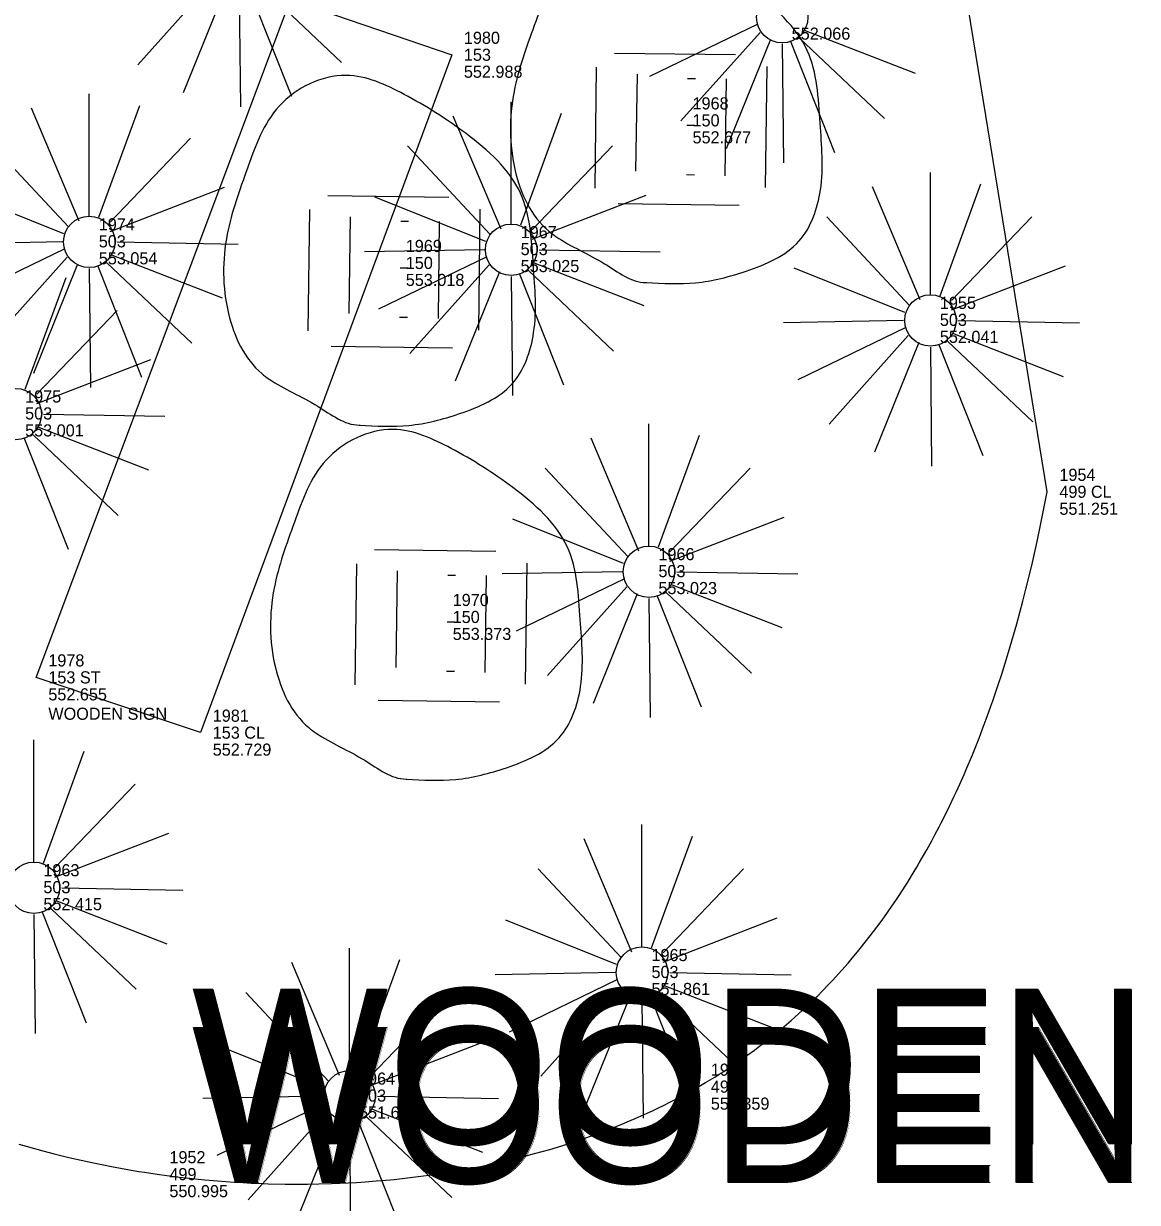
# Model space of a CAD drawing. Extents: x 5447 to 709667, y 4528 to 375505.
# Drawn here: x 707784.88 to 707807.86, y 374330.25 to 374354.56 of the extents above; entities that cross this region are included whole.
import ezdxf

# ---------------------------------------------------------------- set-up
doc = ezdxf.new("R2010")
doc.units = 0
for name, color, linetype in [('SV_MISC_MISC_TOPO', 7, 'Continuous'), ('SV_NODES_ACTIVE_POINT', 7, 'Continuous'), ('SV_NODES_DESCRIPTION', 7, 'Continuous'), ('SV_NODES_ELEVATION', 7, 'Continuous'), ('SV_NODES_PT_NUMBER', 7, 'Continuous'), ('SV_ROCK_MISC_ROCK', 7, 'Continuous'), ('SV_SURVEY_NOTES', 7, 'Continuous'), ('SV_TREE_TREEVEG', 7, 'Continuous')]:
    doc.layers.add(name, color=color, linetype=linetype)

msp = doc.modelspace()

# ---------------------------------------------------------------- linework, layer by layer
at = {"layer": 'SV_MISC_MISC_TOPO'}
msp.add_lwpolyline([(707785.14, 374341.078), (707790.385, 374355.057), (707793.713, 374353.92), (707788.532, 374339.938), (707785.14, 374341.078)], dxfattribs=at)
at = {"layer": 'SV_NODES_ACTIVE_POINT'}
for p, q in [((707793.713, 374353.92), (707793.713, 374353.92)), ((707805.998, 374344.906), (707805.998, 374344.906)), ((707785.14, 374341.078), (707785.14, 374341.078)), ((707788.532, 374339.938), (707788.532, 374339.938)), ((707798.807, 374332.636), (707798.807, 374332.636)), ((707787.638, 374330.831), (707787.638, 374330.831))]:
    msp.add_line(p, q, dxfattribs=at)
at = {"layer": 'SV_ROCK_MISC_ROCK'}
for p, q in [((707797.513, 374351.521), (707797.542, 374353.521)), ((707799.353, 374351.421), (707799.378, 374353.421)), ((707791.597, 374348.58), (707791.626, 374350.58)), ((707793.437, 374348.48), (707793.462, 374350.48)), ((707792.565, 374341.278), (707792.594, 374343.278)), ((707794.405, 374341.178), (707794.43, 374343.178))]:
    msp.add_line(p, q, dxfattribs=at)
for points in [[(707797.069, 374353.956), (707799.567, 374353.924)], [(707796.669, 374351.165), (707796.701, 374353.666)], [(707800.184, 374351.181), (707800.216, 374353.679)], [(707798.578, 374353.43), (707798.739, 374353.43)], [(707798.565, 374352.469), (707798.729, 374352.466)], [(707798.553, 374351.449), (707798.717, 374351.446)], [(707791.153, 374351.015), (707793.651, 374350.983)], [(707797.142, 374350.85), (707799.643, 374350.816)], [(707790.753, 374348.224), (707790.785, 374350.725)], [(707794.268, 374348.24), (707794.3, 374350.738)], [(707792.662, 374350.489), (707792.823, 374350.489)], [(707792.649, 374349.528), (707792.813, 374349.525)], [(707792.637, 374348.508), (707792.801, 374348.505)], [(707791.226, 374347.909), (707793.727, 374347.875)], [(707792.121, 374343.713), (707794.619, 374343.681)], [(707791.721, 374340.922), (707791.753, 374343.423)], [(707795.236, 374340.938), (707795.268, 374343.436)], [(707793.63, 374343.187), (707793.791, 374343.187)], [(707793.617, 374342.226), (707793.781, 374342.223)], [(707793.605, 374341.206), (707793.769, 374341.203)], [(707792.194, 374340.607), (707794.695, 374340.573)]]:
    msp.add_lwpolyline(points, dxfattribs=at)
for points in [[(707797.724, 374349.222), (707798.742, 374349.216), (707799.787, 374349.458), (707800.874, 374350.073), (707801.318, 374351.131), (707801.312, 374352.51), (707801.047, 374354.006), (707799.923, 374355.235), (707798.647, 374356.044), (707797.45, 374356.435), (707796.068, 374355.802), (707795.413, 374354.52), (707794.997, 374353.162), (707795.022, 374351.524), (707795.712, 374350.284), (707795.86, 374350.173), (707796.865, 374349.61), (707797.721, 374349.222), (707797.737, 374349.222)], [(707791.808, 374346.281), (707792.826, 374346.275), (707793.871, 374346.517), (707794.958, 374347.132), (707795.402, 374348.19), (707795.396, 374349.569), (707795.131, 374351.065), (707794.007, 374352.294), (707792.731, 374353.103), (707791.534, 374353.494), (707790.152, 374352.861), (707789.497, 374351.579), (707789.081, 374350.221), (707789.106, 374348.583), (707789.796, 374347.343), (707789.944, 374347.232), (707790.949, 374346.669), (707791.805, 374346.281), (707791.821, 374346.281)], [(707792.776, 374338.979), (707793.794, 374338.973), (707794.839, 374339.215), (707795.926, 374339.83), (707796.37, 374340.888), (707796.364, 374342.267), (707796.099, 374343.763), (707794.975, 374344.992), (707793.699, 374345.801), (707792.502, 374346.192), (707791.12, 374345.559), (707790.465, 374344.277), (707790.049, 374342.919), (707790.074, 374341.281), (707790.764, 374340.041), (707790.912, 374339.93), (707791.917, 374339.367), (707792.773, 374338.979), (707792.789, 374338.979)]]:
    msp.add_spline(points, degree=3, dxfattribs=at)
at = {"layer": 'SV_TREE_TREEVEG'}
for p, q in [((707788.87, 374355.54), (707787.238, 374353.713)), ((707789.087, 374355.395), (707788.174, 374353.136)), ((707789.493, 374355.37), (707790.407, 374353.064)), ((707789.686, 374355.42), (707791.44, 374353.76)), ((707789.327, 374355.3), (707789.352, 374352.847)), ((707800.025, 374354.549), (707797.792, 374353.468)), ((707800.985, 374354.429), (707803.269, 374353.541)), ((707800.072, 374354.382), (707798.44, 374352.555)), ((707800.289, 374354.237), (707799.376, 374351.978)), ((707800.695, 374354.212), (707801.609, 374351.906)), ((707800.888, 374354.262), (707802.642, 374352.602)), ((707800.529, 374354.142), (707800.554, 374351.689)), ((707786.235, 374350.589), (707786.235, 374353.111)), ((707794.938, 374350.429), (707794.938, 374352.951)), ((707785.035, 374352.822), (707786.02, 374350.491)), ((707787.268, 374352.869), (707786.427, 374350.563)), ((707795.971, 374352.709), (707795.13, 374350.403)), ((707793.738, 374352.662), (707794.723, 374350.331)), ((707784.096, 374352.198), (707785.803, 374350.371)), ((707786.669, 374350.469), (707788.326, 374352.198)), ((707792.799, 374352.038), (707794.506, 374350.211)), ((707795.372, 374350.309), (707797.029, 374352.038)), ((707803.586, 374348.969), (707803.586, 374351.491)), ((707804.619, 374351.249), (707803.778, 374348.943)), ((707785.709, 374350.226), (707783.425, 374351.14)), ((707786.669, 374350.277), (707789.022, 374351.187)), ((707795.372, 374350.117), (707797.725, 374351.027)), ((707802.386, 374351.202), (707803.371, 374348.871)), ((707794.412, 374350.066), (707792.128, 374350.98)), ((707801.447, 374350.578), (707803.154, 374348.751)), ((707804.02, 374348.849), (707805.677, 374350.578)), ((707785.683, 374350.059), (707783.208, 374350.012)), ((707786.811, 374350.059), (707789.309, 374350.012)), ((707785.731, 374349.915), (707783.498, 374348.834)), ((707786.691, 374349.795), (707788.975, 374348.907)), ((707794.386, 374349.899), (707791.911, 374349.852)), ((707795.514, 374349.899), (707798.012, 374349.852)), ((707785.778, 374349.748), (707784.146, 374347.921)), ((707785.995, 374349.603), (707785.082, 374347.344)), ((707786.401, 374349.578), (707787.315, 374347.272)), ((707786.594, 374349.628), (707788.348, 374347.968)), ((707794.434, 374349.755), (707792.201, 374348.674)), ((707794.481, 374349.588), (707792.849, 374347.761)), ((707795.394, 374349.635), (707797.678, 374348.747)), ((707804.02, 374348.657), (707806.373, 374349.567)), ((707785.749, 374349.319), (707784.908, 374347.013)), ((707786.235, 374349.508), (707786.26, 374347.055)), ((707794.698, 374349.443), (707793.785, 374347.184)), ((707794.938, 374349.348), (707794.963, 374346.895)), ((707795.104, 374349.418), (707796.018, 374347.112)), ((707795.297, 374349.468), (707797.051, 374347.808)), ((707803.06, 374348.606), (707800.776, 374349.52)), ((707785.15, 374346.919), (707786.807, 374348.648)), ((707803.034, 374348.439), (707800.559, 374348.392)), ((707804.162, 374348.439), (707806.66, 374348.392)), ((707803.082, 374348.295), (707800.849, 374347.214)), ((707803.129, 374348.128), (707801.497, 374346.301)), ((707804.042, 374348.175), (707806.326, 374347.287)), ((707803.346, 374347.983), (707802.433, 374345.724)), ((707803.586, 374347.888), (707803.611, 374345.435)), ((707803.752, 374347.958), (707804.666, 374345.652)), ((707803.945, 374348.008), (707805.699, 374346.348)), ((707785.15, 374346.727), (707787.503, 374347.637)), ((707785.292, 374346.509), (707787.79, 374346.462)), ((707785.172, 374346.245), (707787.456, 374345.357)), ((707797.78, 374343.787), (707797.78, 374346.309)), ((707784.882, 374346.028), (707785.796, 374343.722)), ((707785.075, 374346.078), (707786.829, 374344.418)), ((707796.58, 374346.02), (707797.565, 374343.689)), ((707798.813, 374346.067), (707797.972, 374343.761)), ((707795.641, 374345.396), (707797.348, 374343.569)), ((707798.214, 374343.667), (707799.871, 374345.396)), ((707797.254, 374343.424), (707794.97, 374344.338)), ((707798.214, 374343.475), (707800.567, 374344.385)), ((707797.228, 374343.257), (707794.753, 374343.21)), ((707798.356, 374343.257), (707800.854, 374343.21)), ((707797.276, 374343.113), (707795.043, 374342.032)), ((707798.236, 374342.993), (707800.52, 374342.105)), ((707797.323, 374342.946), (707795.691, 374341.119)), ((707797.54, 374342.801), (707796.627, 374340.542)), ((707797.946, 374342.776), (707798.86, 374340.47)), ((707798.139, 374342.826), (707799.893, 374341.166)), ((707797.78, 374342.706), (707797.805, 374340.253)), ((707785.092, 374337.267), (707785.092, 374339.789)), ((707786.125, 374339.547), (707785.284, 374337.241)), ((707785.526, 374337.147), (707787.183, 374338.876)), ((707785.526, 374336.955), (707787.879, 374337.865)), ((707797.637, 374335.518), (707797.637, 374338.04)), ((707796.437, 374337.751), (707797.422, 374335.42)), ((707798.67, 374337.798), (707797.829, 374335.492)), ((707795.498, 374337.127), (707797.205, 374335.3)), ((707798.071, 374335.398), (707799.728, 374337.127)), ((707785.668, 374336.737), (707788.166, 374336.69)), ((707785.548, 374336.473), (707787.832, 374335.585)), ((707785.092, 374336.186), (707785.117, 374333.733)), ((707785.258, 374336.256), (707786.172, 374333.95)), ((707785.451, 374336.306), (707787.205, 374334.646)), ((707797.111, 374335.155), (707794.827, 374336.069)), ((707798.071, 374335.206), (707800.424, 374336.116)), ((707791.604, 374332.969), (707791.604, 374335.491)), ((707790.404, 374335.202), (707791.389, 374332.871)), ((707792.637, 374335.249), (707791.796, 374332.943)), ((707797.085, 374334.988), (707794.61, 374334.941)), ((707798.213, 374334.988), (707800.711, 374334.941)), ((707797.133, 374334.844), (707794.9, 374333.763)), ((707798.093, 374334.724), (707800.377, 374333.836)), ((707789.465, 374334.578), (707791.172, 374332.751)), ((707792.038, 374332.849), (707793.695, 374334.578)), ((707797.18, 374334.677), (707795.548, 374332.85)), ((707797.397, 374334.532), (707796.484, 374332.273)), ((707797.803, 374334.507), (707798.717, 374332.201)), ((707797.996, 374334.557), (707799.75, 374332.897)), ((707797.637, 374334.437), (707797.662, 374331.984)), ((707791.078, 374332.606), (707788.794, 374333.52)), ((707792.038, 374332.657), (707794.391, 374333.567)), ((707791.052, 374332.439), (707788.577, 374332.392)), ((707791.1, 374332.295), (707788.867, 374331.214)), ((707792.18, 374332.439), (707794.678, 374332.392)), ((707791.147, 374332.128), (707789.515, 374330.301)), ((707792.06, 374332.175), (707794.344, 374331.287)), ((707791.364, 374331.983), (707790.451, 374329.724)), ((707791.604, 374331.888), (707791.629, 374329.435)), ((707791.77, 374331.958), (707792.684, 374329.652)), ((707791.963, 374332.008), (707793.717, 374330.348))]:
    msp.add_line(p, q, dxfattribs=at)
msp.add_lwpolyline([(707784.784, 374331.449), (707784.936, 374331.405), (707785.279, 374331.311), (707785.509, 374331.251), (707785.816, 374331.176), (707785.971, 374331.14), (707786.319, 374331.063), (707786.494, 374331.027), (707786.728, 374330.982), (707786.845, 374330.96), (707787.02, 374330.929), (707787.255, 374330.889), (707787.373, 374330.87), (707787.638, 374330.831), (707787.833, 374330.804), (707788.094, 374330.771), (707788.224, 374330.756), (707788.616, 374330.715), (707788.878, 374330.692), (707789.227, 374330.667), (707789.402, 374330.656), (707789.576, 374330.647), (707789.809, 374330.638), (707789.926, 374330.634), (707790.275, 374330.627), (707790.43, 374330.625), (707790.636, 374330.625), (707790.739, 374330.626), (707790.971, 374330.63), (707791.231, 374330.637), (707791.578, 374330.652), (707791.75, 374330.662), (707791.923, 374330.673), (707792.152, 374330.691), (707792.267, 374330.7), (707792.524, 374330.724), (707792.907, 374330.767), (707793.077, 374330.788), (707793.302, 374330.819), (707793.415, 374330.836), (707793.667, 374330.875), (707794.042, 374330.94), (707794.415, 374331.013), (707794.6, 374331.053), (707794.967, 374331.137), (707795.149, 374331.182), (707795.42, 374331.254), (707795.739, 374331.343), (707795.897, 374331.391), (707796.132, 374331.464), (707796.481, 374331.581), (707796.825, 374331.706), (707796.995, 374331.771), (707797.107, 374331.815), (707797.257, 374331.876), (707797.331, 374331.907), (707797.497, 374331.978), (707797.743, 374332.088), (707797.851, 374332.138), (707797.994, 374332.206), (707798.066, 374332.241), (707798.225, 374332.32), (707798.46, 374332.443), (707798.692, 374332.57), (707798.807, 374332.636), (707798.949, 374332.719), (707799.137, 374332.833), (707799.23, 374332.891), (707799.322, 374332.95), (707799.444, 374333.029), (707799.504, 374333.07), (707799.684, 374333.193), (707799.802, 374333.276), (707799.958, 374333.39), (707800.035, 374333.448), (707800.292, 374333.647), (707800.46, 374333.784), (707800.57, 374333.876), (707800.716, 374334.002), (707800.788, 374334.066), (707800.948, 374334.212), (707801.054, 374334.311), (707801.192, 374334.444), (707801.261, 374334.512), (707801.363, 374334.615), (707801.497, 374334.754), (707801.564, 374334.825), (707801.76, 374335.04), (707801.889, 374335.186), (707801.974, 374335.285), (707802.085, 374335.419), (707802.14, 374335.486), (707802.347, 374335.747), (707802.481, 374335.924), (707802.569, 374336.044), (707802.686, 374336.206), (707802.743, 374336.288), (707802.871, 374336.475), (707802.954, 374336.601), (707803.064, 374336.771), (707803.119, 374336.857), (707803.199, 374336.987), (707803.305, 374337.163), (707803.358, 374337.251), (707803.512, 374337.521), (707803.613, 374337.703), (707803.679, 374337.827), (707803.766, 374337.992), (707803.809, 374338.076), (707803.916, 374338.29), (707803.987, 374338.434), (707804.079, 374338.628), (707804.125, 374338.726), (707804.192, 374338.874), (707804.281, 374339.074), (707804.325, 374339.175), (707804.453, 374339.481), (707804.537, 374339.687), (707804.591, 374339.827), (707804.664, 374340.014), (707804.699, 374340.108), (707804.758, 374340.269), (707804.836, 374340.484), (707804.874, 374340.593), (707804.986, 374340.923), (707805.059, 374341.146), (707805.2, 374341.599), (707805.302, 374341.945), (707805.368, 374342.179), (707805.496, 374342.653), (707805.557, 374342.894), (707805.676, 374343.383), (707805.789, 374343.881), (707805.861, 374344.218), (707805.998, 374344.906), (707804.218, 374355.798)], dxfattribs=at)
for centre in [(707800.529, 374354.693), (707786.235, 374350.059), (707794.938, 374349.899), (707803.586, 374348.439), (707784.716, 374346.509), (707797.78, 374343.257), (707785.092, 374336.737), (707797.637, 374334.988), (707791.604, 374332.439)]:
    msp.add_circle(centre, 0.53, dxfattribs=at)

# ---------------------------------------------------------------- texts
at = {"layer": 'SV_NODES_DESCRIPTION'}
for s, p in [('153', (707793.963, 374353.795)), ('150', (707798.68, 374352.442)), ('503', (707786.431, 374349.947)), ('503', (707795.134, 374349.787)), ('150', (707792.764, 374349.501)), ('503', (707803.782, 374348.327)), ('503', (707784.912, 374346.397)), ('499 CL', (707806.248, 374344.781)), ('503', (707797.976, 374343.145)), ('150', (707793.732, 374342.199)), ('153 ST', (707785.39, 374340.953)), ('153 CL', (707788.782, 374339.813)), ('503', (707785.288, 374336.625)), ('503', (707797.833, 374334.876)), ('499', (707799.057, 374332.511)), ('503', (707791.8, 374332.327)), ('499', (707787.888, 374330.706))]:
    msp.add_text(s, height=0.25, dxfattribs=at).set_placement(p)
at = {"layer": 'SV_NODES_ELEVATION'}
for s, p in [('552.066', (707800.725, 374354.231)), ('552.988', (707793.963, 374353.445)), ('552.677', (707798.68, 374352.092)), ('553.054', (707786.431, 374349.597)), ('553.025', (707795.134, 374349.437)), ('553.018', (707792.764, 374349.151)), ('552.041', (707803.782, 374347.977)), ('553.001', (707784.912, 374346.047)), ('551.251', (707806.248, 374344.431)), ('553.023', (707797.976, 374342.795)), ('553.373', (707793.732, 374341.849)), ('552.655', (707785.39, 374340.603)), ('552.729', (707788.782, 374339.463)), ('552.415', (707785.288, 374336.275)), ('551.861', (707797.833, 374334.526)), ('551.359', (707799.057, 374332.161)), ('551.616', (707791.8, 374331.977)), ('550.995', (707787.888, 374330.356))]:
    msp.add_text(s, height=0.25, dxfattribs=at).set_placement(p)
at = {"layer": 'SV_NODES_PT_NUMBER'}
for s, p in [('1980', (707793.963, 374354.145)), ('1968', (707798.68, 374352.792)), ('1974', (707786.431, 374350.297)), ('1967', (707795.134, 374350.137)), ('1969', (707792.764, 374349.851)), ('1955', (707803.782, 374348.677)), ('1975', (707784.912, 374346.747)), ('1954', (707806.248, 374345.131)), ('1966', (707797.976, 374343.495)), ('1970', (707793.732, 374342.549)), ('1978', (707785.39, 374341.303)), ('1981', (707788.782, 374340.163)), ('1963', (707785.288, 374336.975)), ('1965', (707797.833, 374335.226)), ('1953', (707799.057, 374332.861)), ('1964', (707791.8, 374332.677)), ('1952', (707787.888, 374331.056))]:
    msp.add_text(s, height=0.25, dxfattribs=at).set_placement(p)
at = {"layer": 'SV_SURVEY_NOTES'}
for height, p in [(0.25, (707785.39, 374340.203)), (3.2, (707788.349, 374331.458)), (3.2, (707788.349, 374331.458)), (3.2, (707788.349, 374331.458)), (3.2, (707788.365, 374331.446)), (3.2, (707788.365, 374331.446)), (3.2, (707788.365, 374331.446)), (3.2, (707788.365, 374331.446)), (3.2, (707788.365, 374331.446)), (3.2, (707788.349, 374330.658)), (3.2, (707788.365, 374330.667)), (3.2, (707788.365, 374330.646))]:
    msp.add_text('WOODEN SIGN', height=height, dxfattribs=at).set_placement(p)

doc.saveas('drawing.dxf')
